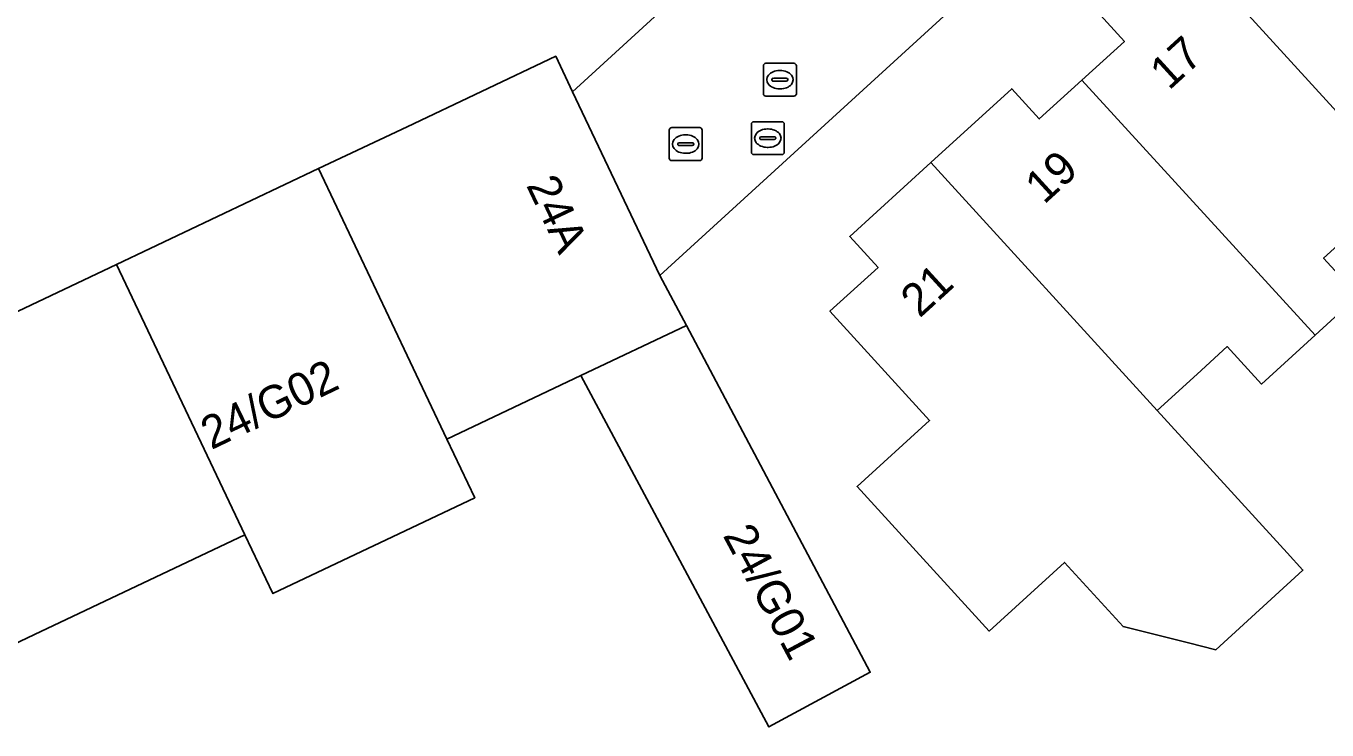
# Model space of a CAD drawing. Extents: x 159371 to 159986, y 382987 to 383597.
# Drawn here: x 159845.76 to 159885.28, y 383280.71 to 383302.11 of the extents above; entities that cross this region are included whole.
import ezdxf

# ---------------------------------------------------------------- set-up
doc = ezdxf.new("R2010")
doc.units = 0
for name, color, linetype in [('IMGEO_Brandkraan', 7, 'Continuous'), ('IMGEO_Erf', 7, 'Continuous'), ('IMGEO_Kolk', 7, 'Continuous'), ('IMGEO_Pand', 7, 'Continuous'), ('IMGEO_Pand_nummerreeks', 7, 'Continuous'), ('IMGEO_Rijbaan_lokaal_open', 7, 'Continuous'), ('IMGEO_Rioolput', 7, 'Continuous')]:
    doc.layers.add(name, color=color, linetype=linetype)

msp = doc.modelspace()

# ---------------------------------------------------------------- linework, layer by layer
at = {"layer": 'IMGEO_Brandkraan'}
for p, q in [((159867.797, 383298.271), (159867.797, 383299.123)), ((159867.872, 383299.197), (159868.724, 383299.197)), ((159868.798, 383299.123), (159868.798, 383298.271)), ((159868.056, 383298.691), (159868.056, 383298.703)), ((159868.099, 383298.74), (159868.497, 383298.74)), ((159868.285, 383298.977), (159868.31, 383298.977)), ((159868.54, 383298.703), (159868.54, 383298.691)), ((159868.494, 383298.654), (159868.096, 383298.654)), ((159868.308, 383298.417), (159868.283, 383298.417)), ((159868.724, 383298.197), (159867.872, 383298.197))]:
    msp.add_line(p, q, dxfattribs=at)
for points in [[(159867.797, 383298.271), (159867.797, 383299.123)], [(159867.872, 383299.197), (159868.724, 383299.197)], [(159868.798, 383299.123), (159868.798, 383298.271)], [(159868.724, 383298.197), (159867.872, 383298.197)]]:
    msp.add_lwpolyline(points, dxfattribs=at)
for centre, radius, start, end in [((159867.874, 383299.121), 0.0765, 91.552, 178.448), ((159867.874, 383299.121), 0.0765, 91.552, 178.448), ((159868.722, 383299.121), 0.0765, 1.552, 88.448), ((159868.722, 383299.121), 0.0765, 1.552, 88.448), ((159868.096, 383298.7), 0.0403, 85.8775, 175.7526), ((159868.093, 383298.69), 0.0366, 178.938, 274.7102), ((159868.497, 383298.697), 0.043, 264.8664, 352.4533), ((159868.501, 383298.702), 0.0386, 1.7309, 96.639), ((159867.874, 383298.273), 0.0765, 181.552, 268.448), ((159867.874, 383298.273), 0.0765, 181.552, 268.448), ((159868.722, 383298.273), 0.0765, 271.552, 358.448), ((159868.722, 383298.273), 0.0765, 271.552, 358.448)]:
    msp.add_arc(centre, radius, start, end, dxfattribs=at)
for centre, major_axis, ratio, start_param, end_param in [((159868.284, 383298.697), (-0.387, 0.002), 0.722429, 4.712389, 7.853982), ((159868.309, 383298.697), (-0.39, 0.002), 0.717154, 1.570796, 4.712389)]:
    msp.add_ellipse(centre, major_axis=major_axis, ratio=ratio, start_param=start_param, end_param=end_param, dxfattribs=at)
at = {"layer": 'IMGEO_Erf'}
for points in [[(159889.33, 383333.201), (159894.844, 383321.788), (159865.016, 383294.523), (159865.824, 383292.999), (159871.408, 383282.46), (159868.331, 383280.801), (159862.618, 383291.479), (159858.55, 383289.55), (159859.397, 383287.763), (159853.263, 383284.853), (159852.415, 383286.641), (159846.218, 383283.702), (159839.901, 383280.705)], [(159842.319, 383291.922), (159848.516, 383294.861), (159854.652, 383297.771), (159857.338, 383299.045), (159861.855, 383301.187), (159862.366, 383300.11), (159864.853, 383302.387)], [(159887.615, 383297.266), (159885.182, 383295.048), (159886.23, 383293.899), (159884.919, 383292.704), (159883.293, 383291.221), (159882.254, 383292.36), (159881.335, 383291.522), (159880.124, 383290.418), (159884.078, 383286.086), (159884.554, 383285.565), (159881.902, 383283.144), (159881.081, 383283.35), (159879.088, 383283.849), (159877.308, 383285.802), (159875.018, 383283.714), (159871.009, 383288.111), (159873.209, 383290.117), (159870.183, 383293.436), (159871.645, 383294.768), (159870.785, 383295.71), (159873.246, 383297.954), (159875.707, 383300.198), (159876.543, 383299.281), (159877.837, 383300.461), (159879.129, 383301.64), (159878.294, 383302.556)]]:
    msp.add_lwpolyline(points, dxfattribs=at)
at = {"layer": 'IMGEO_Kolk'}
for p, q in [((159868.163, 383300.047), (159868.163, 383300.899)), ((159868.238, 383300.973), (159869.09, 383300.973)), ((159868.651, 383300.753), (159868.676, 383300.753)), ((159869.164, 383300.899), (159869.164, 383300.047)), ((159868.422, 383300.467), (159868.422, 383300.479)), ((159868.86, 383300.43), (159868.462, 383300.43)), ((159868.465, 383300.516), (159868.863, 383300.516)), ((159868.906, 383300.479), (159868.906, 383300.467)), ((159869.09, 383299.973), (159868.238, 383299.973)), ((159868.674, 383300.193), (159868.649, 383300.193))]:
    msp.add_line(p, q, dxfattribs=at)
for points in [[(159868.163, 383300.047), (159868.163, 383300.899)], [(159868.238, 383300.973), (159869.09, 383300.973)], [(159869.164, 383300.899), (159869.164, 383300.047)], [(159869.09, 383299.973), (159868.238, 383299.973)]]:
    msp.add_lwpolyline(points, dxfattribs=at)
for centre, radius, start, end in [((159868.24, 383300.897), 0.0765, 91.552, 178.448), ((159868.24, 383300.897), 0.0765, 91.552, 178.448), ((159869.088, 383300.897), 0.0765, 1.552, 88.448), ((159869.088, 383300.897), 0.0765, 1.552, 88.448), ((159868.462, 383300.476), 0.0403, 85.8775, 175.7526), ((159868.459, 383300.466), 0.0366, 178.938, 274.7102), ((159868.863, 383300.473), 0.043, 264.8664, 352.4533), ((159868.867, 383300.478), 0.0386, 1.7309, 96.639), ((159868.24, 383300.049), 0.0765, 181.552, 268.448), ((159868.24, 383300.049), 0.0765, 181.552, 268.448), ((159869.088, 383300.049), 0.0765, 271.552, 358.448), ((159869.088, 383300.049), 0.0765, 271.552, 358.448)]:
    msp.add_arc(centre, radius, start, end, dxfattribs=at)
for centre, major_axis, ratio, start_param, end_param in [((159868.65, 383300.473), (-0.387, 0.002), 0.722429, 4.712389, 7.853982), ((159868.675, 383300.473), (-0.39, 0.002), 0.717154, 1.570796, 4.712389)]:
    msp.add_ellipse(centre, major_axis=major_axis, ratio=ratio, start_param=start_param, end_param=end_param, dxfattribs=at)
at = {"layer": 'IMGEO_Pand'}
for points in [[(159887.615, 383297.266), (159889.84, 383299.294), (159890.891, 383298.141), (159892.475, 383299.585), (159885.345, 383307.397), (159883.998, 383306.169), (159883.208, 383307.037), (159880.751, 383304.796)], [(159877.837, 383300.461), (159884.919, 383292.704), (159886.23, 383293.899), (159885.182, 383295.048), (159887.615, 383297.266), (159880.751, 383304.796), (159878.294, 383302.556), (159879.129, 383301.64)], [(159862.366, 383300.11), (159861.855, 383301.187), (159857.338, 383299.045), (159854.652, 383297.771), (159858.55, 383289.55), (159862.618, 383291.479), (159865.824, 383292.999), (159865.016, 383294.523)], [(159877.837, 383300.461), (159876.543, 383299.281), (159875.707, 383300.198), (159873.246, 383297.954), (159880.124, 383290.418), (159881.335, 383291.522), (159882.254, 383292.36), (159883.293, 383291.221), (159884.919, 383292.704)], [(159880.124, 383290.418), (159873.246, 383297.954), (159870.785, 383295.71), (159871.645, 383294.768), (159870.183, 383293.436), (159873.209, 383290.117), (159871.009, 383288.111), (159875.018, 383283.714), (159877.308, 383285.802), (159879.088, 383283.849), (159881.081, 383283.35), (159881.902, 383283.144), (159884.554, 383285.565), (159884.078, 383286.086)], [(159854.652, 383297.771), (159848.516, 383294.861), (159852.415, 383286.641), (159853.263, 383284.853), (159859.397, 383287.763), (159858.55, 383289.55)], [(159848.516, 383294.861), (159842.319, 383291.922), (159839.276, 383290.479), (159836.002, 383288.927), (159839.901, 383280.705), (159846.218, 383283.702), (159852.415, 383286.641)], [(159865.824, 383292.999), (159862.618, 383291.479), (159868.331, 383280.801), (159871.408, 383282.46)]]:
    msp.add_lwpolyline(points, close=True, dxfattribs=at)
at = {"layer": 'IMGEO_Rijbaan_lokaal_open'}
msp.add_lwpolyline([(159882.174, 383337.602), (159881.859, 383337.661), (159881.768, 383337.219), (159869.905, 383339.262), (159869.058, 383334.343), (159882.613, 383331.946), (159883.082, 383330.981), (159887.034, 383322.854), (159887.954, 383320.962), (159882.61, 383316.018), (159870.056, 383304.404), (159868.657, 383305.873), (159867.427, 383304.743), (159864.853, 383302.387), (159862.366, 383300.11), (159865.016, 383294.523), (159894.844, 383321.788), (159889.33, 383333.201)], dxfattribs=at)
at = {"layer": 'IMGEO_Rioolput'}
for p, q in [((159865.303, 383298.09), (159865.303, 383298.942)), ((159865.378, 383299.016), (159866.23, 383299.016)), ((159865.791, 383298.796), (159865.816, 383298.796)), ((159866.304, 383298.942), (159866.304, 383298.09)), ((159865.562, 383298.51), (159865.562, 383298.522)), ((159866, 383298.473), (159865.602, 383298.473)), ((159865.605, 383298.559), (159866.003, 383298.559)), ((159866.046, 383298.522), (159866.046, 383298.51)), ((159866.23, 383298.016), (159865.378, 383298.016)), ((159865.814, 383298.236), (159865.789, 383298.236))]:
    msp.add_line(p, q, dxfattribs=at)
for points in [[(159865.303, 383298.09), (159865.303, 383298.942)], [(159865.378, 383299.016), (159866.23, 383299.016)], [(159866.304, 383298.942), (159866.304, 383298.09)], [(159866.23, 383298.016), (159865.378, 383298.016)]]:
    msp.add_lwpolyline(points, dxfattribs=at)
for centre, radius, start, end in [((159865.38, 383298.94), 0.0765, 91.552, 178.448), ((159865.38, 383298.94), 0.0765, 91.552, 178.448), ((159866.228, 383298.94), 0.0765, 1.552, 88.448), ((159866.228, 383298.94), 0.0765, 1.552, 88.448), ((159865.602, 383298.519), 0.0403, 85.8775, 175.7526), ((159865.599, 383298.509), 0.0366, 178.938, 274.7102), ((159866.003, 383298.516), 0.043, 264.8664, 352.4533), ((159866.007, 383298.521), 0.0386, 1.7309, 96.639), ((159865.38, 383298.092), 0.0765, 181.552, 268.448), ((159865.38, 383298.092), 0.0765, 181.552, 268.448), ((159866.228, 383298.092), 0.0765, 271.552, 358.448), ((159866.228, 383298.092), 0.0765, 271.552, 358.448)]:
    msp.add_arc(centre, radius, start, end, dxfattribs=at)
for centre, major_axis, ratio, start_param, end_param in [((159865.79, 383298.516), (-0.387, 0.002), 0.722429, 4.712389, 7.853982), ((159865.815, 383298.516), (-0.39, 0.002), 0.717154, 1.570796, 4.712389)]:
    msp.add_ellipse(centre, major_axis=major_axis, ratio=ratio, start_param=start_param, end_param=end_param, dxfattribs=at)

# ---------------------------------------------------------------- texts
at = {"layer": 'IMGEO_Pand_nummerreeks'}
for s, rotation, p in [('17', 42.4226, (159880.482, 383300.129)), ('19', 42.4226, (159876.687, 383296.661)), ('24A', 295.3761, (159860.947, 383297.268)), ('21', 42.4218, (159872.909, 383293.209)), ('24/G02', 25.6399, (159851.39, 383289.21)), ('24/G01', 298.1492, (159866.918, 383286.621))]:
    msp.add_text(s, height=1, rotation=rotation, dxfattribs=at).set_placement(p)

doc.saveas('drawing.dxf')
